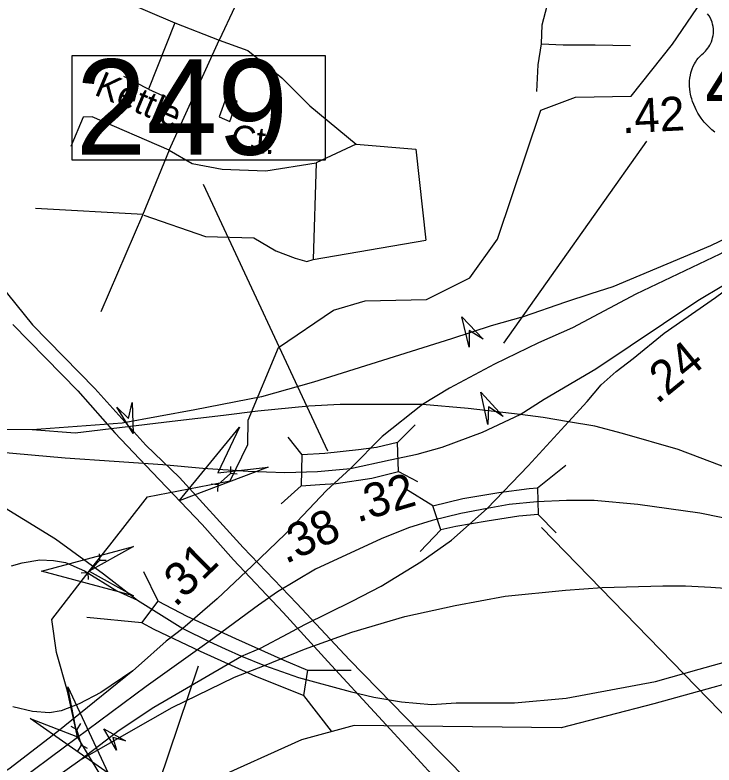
# Model space of a CAD drawing. Extents: x 1547597 to 1699558, y 810033 to 920809.
# Drawn here: x 1606475 to 1609043, y 846635 to 849388 of the extents above; entities that cross this region are included whole.
import ezdxf

# ---------------------------------------------------------------- set-up
doc = ezdxf.new("R2010")
doc.units = 0
for name, color, linetype in [('Exist Hydrographic Creek Single Shore', 7, 'Continuous'), ('Exist Hydrographic Misc Water Feature', 7, 'Continuous'), ('Exist Road Non-System Type 51', 7, 'Continuous'), ('Exist Road Non-System Type 51 Label', 7, 'Continuous'), ('Exist Road Primary Interstate Divided Center Attributed', 7, 'Continuous'), ('Exist Road Primary Interstate Mileage Hundredths English Label', 7, 'Continuous'), ('Exist Road Primary Interstate Ramp 1 Lane Attributed', 7, 'Continuous'), ('Exist Road Primary Interstate Structure Cantilever Sign Attributed CELL', 7, 'Continuous'), ('Exist Road Primary Interstate Structure Ovrhead Sign Attributed CELL', 7, 'Continuous'), ('Exist Road Primary Interstate Structure Standard Bridge CELL', 7, 'Continuous'), ('Exist Road Primary Interstate Structure Standard Bridge Number Label', 7, 'Continuous'), ('Exist Road Primary US Divided Attributed', 7, 'Continuous'), ('Exist Road Primary US Mileage Hundredths English Label', 7, 'Continuous'), ('Exist Road Primary US Ramp 1 Lane  Attributed', 7, 'Continuous'), ('Exist Road Primary US Shield CELL', 7, 'Continuous'), ('Exist Road Primary US Shield Number Label', 7, 'Continuous'), ('Exist Road Primary US Structure Standard Bridge CELL', 7, 'Continuous'), ('Exist Road Primary US Structure Standard Bridge Number Label', 7, 'Continuous'), ('Exist Road Secondary Structure Culvert Attributed CELL', 7, 'Continuous'), ('Exist Road Secondary Structure Culvert CELL', 7, 'Continuous'), ('Exist Road Secondary Structure Standard Bridge Attributed CELL', 7, 'Continuous'), ('Exist Utilities Electrical Transmission Line', 7, 'Continuous')]:
    doc.layers.add(name, color=color, linetype=linetype)

msp = doc.modelspace()

# ---------------------------------------------------------------- linework, layer by layer
at = {"layer": 'Exist Hydrographic Creek Single Shore'}
for points in [[(1606824.8, 846538.6), (1606704.4, 846738.3), (1606667.1, 846905.8), (1606627.1, 847047.8), (1606610.3, 847169.2), (1606747.2, 847346.4), (1606823, 847441.2), (1606960.9, 847619.4), (1607265.1, 847678.5), (1607330.1, 847811.5), (1607330.7, 847901.1), (1607442.7, 848168), (1607644.7, 848305), (1607761.7, 848338.8), (1607986.7, 848344), (1608145.7, 848422.9), (1608247.7, 848565.2), (1608406.7, 849039.4), (1608534.3, 849086.7), (1608738.7, 849090.3), (1608890.7, 849280.9), (1609034.9, 849494.6)], [(1610566, 846777.2), (1610453, 846793.2), (1610308.9, 846894.9), (1610236.4, 846915.1), (1610166, 846944.4), (1609983.2, 846984), (1609821.8, 847016.3), (1609571.5, 847032.4), (1609336.8, 846999.2), (1609290.9, 846989.4), (1608821.5, 846859.3), (1608481.2, 846771.3), (1607720.5, 846780.1), (1607526.9, 846727.3), (1607190.5, 846575.7), (1607012.5, 846597.3), (1606791.5, 846589.4)]]:
    msp.add_lwpolyline(points, dxfattribs=at)
at = {"layer": 'Exist Hydrographic Misc Water Feature'}
msp.add_lwpolyline([(1607224.5, 849014.3), (1607264.1, 848997.9), (1607290.8, 849072.2), (1607250.5, 849085.7), (1607224.5, 849014.3)], dxfattribs=at)
at = {"layer": 'Exist Road Non-System Type 51'}
for points in [[(1607461.5, 850224.9), (1607410.1, 850039), (1607380.3, 849839.7), (1607368.9, 849665.7), (1607355.2, 849580.9), (1607281.9, 849418.3), (1607224.5, 849296.4)], [(1608408.5, 849282.8), (1608411.7, 849352.7), (1608474.2, 849591.4), (1608508.7, 849736.8)], [(1606861, 849446), (1607061.9, 849359.3)], [(1607061.9, 849359.3), (1606965.7, 849116.5)], [(1607061.9, 849359.3), (1607224.5, 849296.4)], [(1607041.4, 848891.5), (1607224.5, 849296.4)], [(1607224.5, 849296.4), (1607329.6, 849258.5), (1607455.5, 849157.8), (1607558.4, 849054.7), (1607727.9, 848913.9)], [(1608391.3, 849107.2), (1608397.1, 849205.2), (1608408.5, 849282.8)], [(1608408.5, 849282.8), (1608488.3, 849279.3), (1608606.3, 849279.2), (1608736.1, 849276.7)], [(1606965.7, 849116.5), (1606874.2, 849162.3)], [(1606965.7, 849116.5), (1607055, 849075.3)], [(1607041.4, 848891.5), (1606757.7, 849015.1), (1606725.6, 849012.8), (1606679.9, 848905.2)], [(1607727.9, 848913.9), (1607581.5, 848845.7)], [(1607727.9, 848913.9), (1607947.6, 848896)], [(1607041.4, 848891.5), (1606943, 848653.3)], [(1607041.4, 848891.5), (1607126.1, 848843.4), (1607235.9, 848822.8), (1607396.1, 848815.9), (1607581.5, 848845.7)], [(1607947.6, 848896), (1607984.2, 848561.7)], [(1607581.5, 848845.7), (1607570, 848490.7)], [(1606945.3, 848655.6), (1606549.4, 848678.5)], [(1606943, 848653.3), (1606789.7, 848298.3)], [(1606947.6, 848653.3), (1607174.1, 848575.4), (1607352.6, 848570.8)], [(1607352.6, 848570.8), (1607432.7, 848522.7), (1607503.7, 848495.3), (1607547.2, 848483.8), (1607570, 848490.7)], [(1607570, 848490.7), (1607984.2, 848561.7)]]:
    msp.add_lwpolyline(points, dxfattribs=at)
at = {"layer": 'Exist Road Primary Interstate Divided Center Attributed'}
for points in [[(1609597.4, 848825.8), (1609338.8, 848663.7), (1609064, 848510.1), (1608755.1, 848363), (1608523.3, 848239.8), (1608398.1, 848184.5), (1608235.8, 848106.3), (1608071.5, 848018.3), (1607971.8, 847958.6)], [(1608507.6, 847894.1), (1608577.1, 847968.7), (1608628.7, 848030.7), (1608682.9, 848079.4), (1608745.7, 848127.1), (1608859.3, 848220), (1609048.4, 848350.8), (1609160.8, 848434.9)], [(1607971.8, 847958.6), (1607824.1, 847840.3), (1607706.7, 847722.7)], [(1608209.9, 847577), (1608360.5, 847733), (1608507.6, 847894.1)], [(1607706.7, 847722.7), (1607618.5, 847642.5), (1607467.1, 847482.3), (1607345.4, 847366.2), (1607217.1, 847245.3), (1607091.7, 847136)], [(1611035.3, 846765.2), (1610795.8, 846864.2), (1610118.6, 847179.8), (1610014, 847225.8), (1609792.5, 847304.8), (1609487.9, 847435.5), (1609237.6, 847509.1), (1608991.2, 847558.7), (1608763.3, 847591.7), (1608603, 847605.2), (1608500.8, 847605.4), (1608391.6, 847601.3), (1608289.9, 847591.6), (1608209.9, 847577)], [(1608209.9, 847577), (1608112.6, 847558.2), (1608007.9, 847532.8), (1607919.9, 847506), (1607820.1, 847464.7), (1607578.7, 847353.4), (1607438.9, 847270.3), (1607369.4, 847221.4), (1607188.5, 847088.1)], [(1607306.8, 847034.4), (1607376.3, 847063.7), (1607478, 847117.5), (1607539.8, 847150.9), (1607713.6, 847236), (1607820.2, 847291.8), (1607965.9, 847380.7), (1608077.9, 847460.4), (1608209.9, 847577)], [(1607391.9, 846999.6), (1607538.3, 847060.1), (1607712.6, 847122.6), (1607907.2, 847179.3), (1608092, 847220.4), (1608274.9, 847254.6), (1608496.9, 847276.6), (1608631.8, 847286.4), (1608854.8, 847292.7), (1608937.9, 847292.7), (1609030.8, 847287.4), (1609223.4, 847273.7), (1609527.5, 847231.1), (1609726, 847190.8), (1609902.5, 847145.8), (1610082.9, 847086.7), (1610264.8, 847021.2), (1610531.7, 846904.5), (1610658.9, 846832.2)], [(1607091.7, 847136), (1607030.3, 847088.7), (1606928.2, 846998.6), (1606908, 846980.9)], [(1607188.5, 847088.1), (1606956.8, 846922.9), (1606656.6, 846700.4), (1606488.4, 846575.3)], [(1606713.3, 846652.5), (1606857, 846762.5), (1606985.1, 846846.6), (1607306.8, 847034.4)], [(1606713.3, 846652.5), (1606972.4, 846800.7), (1607052.6, 846845.6), (1607280.9, 846957.4), (1607391.9, 846999.6)], [(1606908, 846980.9), (1606683.9, 846799), (1606632.2, 846757.4), (1606452, 846618.7), (1606440, 846611.4)], [(1606544.1, 846528.1), (1606611.6, 846580.6), (1606713.3, 846652.5)]]:
    msp.add_lwpolyline(points, dxfattribs=at)
at = {"layer": 'Exist Road Primary Interstate Mileage Hundredths English Label'}
msp.add_line((1608270.9, 848183.1), (1608795.7, 848925.3), dxfattribs=at)
at = {"layer": 'Exist Road Primary Interstate Ramp 1 Lane Attributed'}
for p, q in [((1607091.7, 847136), (1607188.5, 847088.1)), ((1607306.8, 847034.4), (1607391.9, 846999.6))]:
    msp.add_line(p, q, dxfattribs=at)
for points in [[(1607971.8, 847958.6), (1607777.2, 847958.2), (1607669.6, 847958.2), (1607554.2, 847952.3), (1607366.5, 847934.2), (1607240.4, 847917.6), (1607051.6, 847896.1), (1606695.1, 847853), (1606537.3, 847865.3)], [(1608330.6, 847921.5), (1608139, 847943), (1607971.8, 847958.6)], [(1608507.6, 847894.1), (1608415.7, 847910.7), (1608330.6, 847921.5)], [(1610081.9, 847264.6), (1609544.6, 847533), (1609305.5, 847643.8), (1608910.9, 847793.1), (1608706.1, 847852.1), (1608604.4, 847878.5), (1608507.6, 847894.1)], [(1606461.4, 847366), (1606500.8, 847376.3), (1606565.6, 847388.3), (1606616.5, 847385.4), (1606660.5, 847377.6), (1606729.9, 847347.3), (1606848.2, 847273.9), (1606924.5, 847240.2)], [(1607188.5, 847088.1), (1607247.2, 847060.8), (1607306.8, 847034.4)], [(1607391.9, 846999.6), (1607516.1, 846956.1), (1607705.8, 846904.8), (1607792.8, 846883.8), (1607894.5, 846867.1), (1608005, 846856.4), (1608095.4, 846862.5), (1608309.7, 846862.5), (1608500.2, 846879.8), (1608828.4, 846941.2), (1608987.7, 846986.2), (1609167.7, 847036.1), (1609289.9, 847062), (1609490.3, 847086.9), (1609558.3, 847091.3), (1609709.9, 847091.1), (1609846.8, 847080.8), (1609934.3, 847069.8), (1610036.5, 847050.7), (1610166, 847018.7), (1610283.4, 846976.9), (1610365.5, 846943.7), (1610658.9, 846832.2)], [(1606908, 846980.9), (1606789.5, 846901.3), (1606710.7, 846859.5), (1606644.6, 846833), (1606600.8, 846826.3), (1606539.2, 846831.2), (1606466.9, 846847.8)]]:
    msp.add_lwpolyline(points, dxfattribs=at)
at = {"layer": 'Exist Road Primary Interstate Structure Cantilever Sign Attributed CELL'}
for points in [[(1608142.8, 848169.2), (1608115.9, 848280.3), (1608194.8, 848197.6), (1608143.3, 848230.1)], [(1606905, 847966.2), (1606908.9, 847852), (1606848.4, 847948.9), (1606892.2, 847906.6)]]:
    msp.add_lwpolyline(points, close=True, dxfattribs=at)
at = {"layer": 'Exist Road Primary Interstate Structure Ovrhead Sign Attributed CELL'}
msp.add_lwpolyline([(1606847.7, 846689.2), (1606801.1, 846767.9), (1606880.8, 846723.1), (1606833.8, 846735.9)], close=True, dxfattribs=at)
at = {"layer": 'Exist Road Primary Interstate Structure Standard Bridge CELL'}
for p, q in [((1608394.5, 847651.7), (1608498.3, 847735.8)), ((1608009.9, 847585.9), (1607910.8, 847647.8)), ((1608396.5, 847554), (1608463.4, 847487.2)), ((1608038.7, 847498.1), (1607962.8, 847418.8)), ((1607001.2, 847235.6), (1606948.4, 847343.8)), ((1606941, 847156.7), (1606738.1, 847176.2)), ((1607549.5, 846983.3), (1607709.3, 846983.2)), ((1607534.1, 846890), (1607636, 846759))]:
    msp.add_line(p, q, dxfattribs=at)
for points in [[(1608038.7, 847498.1), (1608009.9, 847585.9), (1608119.7, 847613), (1608251.7, 847635.6), (1608364, 847650.2), (1608394.5, 847651.7), (1608396.5, 847554), (1608325.8, 847548.7), (1608209.1, 847530.4), (1608093.7, 847510.5)], [(1607549.5, 846983.3), (1607534.1, 846890), (1607359.5, 846959.6), (1607155.9, 847051.1), (1606985.6, 847132.7), (1606941, 847156.7), (1607001.2, 847235.6), (1607105.8, 847181.3), (1607284.7, 847099), (1607462.7, 847019.1)]]:
    msp.add_lwpolyline(points, close=True, dxfattribs=at)
at = {"layer": 'Exist Road Primary Interstate Structure Standard Bridge Number Label'}
for p, q in [((1608408.9, 847506.4), (1609245.9, 846645.9)), ((1607147.5, 846997.9), (1606764.1, 845863.6))]:
    msp.add_line(p, q, dxfattribs=at)
at = {"layer": 'Exist Road Primary US Divided Attributed'}
for points in [[(1609597.4, 848825.8), (1609277.2, 848659.8), (1609029.8, 848541.4), (1608670.9, 848390.4), (1608590.7, 848364.9), (1608497.4, 848333.4), (1608341.4, 848280.4), (1608224.1, 848247.1), (1608078.4, 848199.2), (1607571.8, 848040.8), (1607380.2, 847987), (1607135.7, 847939.1), (1606868.8, 847890), (1606537.3, 847865.3)], [(1608330.6, 847921.5), (1608418.9, 847977.6), (1608608.3, 848089.2), (1608983.8, 848340), (1609077.7, 848396.7), (1609160.8, 848434.9)], [(1607706.7, 847722.7), (1607853.6, 847755.7), (1607951.6, 847775.7), (1608043.8, 847802.1), (1608191.8, 847857.1), (1608330.6, 847921.5)], [(1606537.3, 847865.3), (1606352.3, 847866.3), (1605880.9, 847903.3)], [(1605217.1, 847868.3), (1606000.2, 847815.6), (1606342, 847790.1), (1606658.4, 847762.4), (1606838.5, 847750.4), (1607017.4, 847737.7), (1607165.1, 847724), (1607331.3, 847713.2), (1607466.4, 847708.9), (1607585.8, 847712.7), (1607706.7, 847722.7)]]:
    msp.add_lwpolyline(points, dxfattribs=at)
at = {"layer": 'Exist Road Primary US Ramp 1 Lane  Attributed'}
for points in [[(1605217.1, 847868.3), (1605935.1, 847772.4), (1606069.9, 847744.7), (1606258.6, 847672.4), (1606386.7, 847609.8), (1606623.3, 847465.6), (1606799.3, 847336.5), (1606924.5, 847240.2)], [(1606924.5, 847240.2), (1607091.7, 847136)]]:
    msp.add_lwpolyline(points, dxfattribs=at)
at = {"layer": 'Exist Road Primary US Shield CELL'}
msp.add_lwpolyline([(1609045.8, 848958.1), (1609034.4, 848967.3), (1609026.1, 848974.8), (1609013.9, 848987.3), (1609006.7, 848995.4), (1608995.5, 849010), (1608988.2, 849020.5), (1608983.6, 849028.3), (1608976.7, 849040.7), (1608973, 849048.6), (1608968.1, 849060), (1608964.3, 849070.4), (1608961.1, 849080.3), (1608959.4, 849086.6), (1608956.9, 849097.6), (1608955.5, 849105.4), (1608954, 849116.1), (1608953.2, 849127.4), (1608953.1, 849137.9), (1608953.3, 849146.5), (1608954.3, 849156.6), (1608956, 849167.3), (1608958.1, 849176.5), (1608959.9, 849183.1), (1608962.7, 849191.2), (1608966.3, 849200.1), (1608970.5, 849208.6), (1608974.6, 849215.7), (1608979.7, 849223.3), (1608984.7, 849229.7), (1608991.3, 849236.9), (1608998.1, 849243.4), (1609004.4, 849248.5), (1609011.8, 849255.8), (1609015.7, 849260.2), (1609020.4, 849266.4), (1609024.1, 849272.1), (1609027.1, 849277.1), (1609031, 849284.7), (1609033.3, 849290.3), (1609036.3, 849299), (1609037.8, 849305), (1609039.3, 849312.9), (1609040.3, 849320.2), (1609040.6, 849329.4), (1609040.4, 849337), (1609039.4, 849345.9), (1609037.8, 849354.4), (1609035.7, 849361.9), (1609032.6, 849370.4), (1609029.6, 849376.6), (1609024.7, 849385), (1609019.2, 849392.9)], dxfattribs=at)
at = {"layer": 'Exist Road Primary US Structure Standard Bridge CELL'}
for p, q in [((1607879.8, 847818.8), (1607944.4, 847883.2)), ((1607476.9, 847838.6), (1607528.8, 847773.7)), ((1607884.2, 847712.6), (1607953.7, 847675)), ((1607452.8, 847594), (1607526.4, 847659.3))]:
    msp.add_line(p, q, dxfattribs=at)
msp.add_lwpolyline([(1607528.8, 847773.7), (1607526.4, 847659.3), (1607594.1, 847664), (1607654.3, 847668.7), (1607786.2, 847688.1), (1607884.2, 847712.6), (1607879.8, 847818.8), (1607803.3, 847800.8), (1607736.6, 847791.2), (1607612.9, 847778.4)], close=True, dxfattribs=at)
at = {"layer": 'Exist Road Primary US Structure Standard Bridge Number Label'}
msp.add_line((1607623.6, 847786.5), (1607166.7, 848765.7), dxfattribs=at)
msp.add_lwpolyline([(1606684.7, 849240), (1607613.7, 849240), (1607613.7, 848855.9), (1606684.7, 848855.9)], close=True, dxfattribs=at)
at = {"layer": 'Exist Road Secondary Structure Culvert Attributed CELL'}
for points in [[(1607405.2, 847728.3), (1607077.6, 847604.9), (1607299.6, 847875.5), (1607219.8, 847706.9)], [(1606910.2, 847255.8), (1606572.2, 847346.4), (1606910.2, 847437), (1606747.2, 847346.4)], [(1606669.2, 846921.5), (1606816.7, 846604.1), (1606530.2, 846805.2), (1606704.4, 846738.3)]]:
    msp.add_lwpolyline(points, close=True, dxfattribs=at)
at = {"layer": 'Exist Road Secondary Structure Culvert CELL'}
for p, q in [((1607266.6, 847730.3), (1607265.8, 847705)), ((1607220.8, 847664.6), (1607265.8, 847705)), ((1607291.1, 847702.9), (1607265.8, 847705)), ((1607195.5, 847666.7), (1607220.8, 847664.6)), ((1607220.1, 847639.2), (1607220.8, 847664.6)), ((1606783.3, 847410.3), (1606784.8, 847385)), ((1606743.4, 847340.9), (1606784.8, 847385)), ((1606810.2, 847385.1), (1606784.8, 847385)), ((1606718, 847340.8), (1606743.4, 847340.9)), ((1606744.9, 847315.6), (1606743.4, 847340.9)), ((1606679.7, 846777), (1606702.2, 846765.3)), ((1606715.1, 846787.1), (1606702.2, 846765.3)), ((1606718.8, 846707.1), (1606702.2, 846765.3)), ((1606705.9, 846685.3), (1606718.8, 846707.1)), ((1606741.3, 846695.4), (1606718.8, 846707.1))]:
    msp.add_line(p, q, dxfattribs=at)
at = {"layer": 'Exist Road Secondary Structure Standard Bridge Attributed CELL'}
msp.add_lwpolyline([(1608211.9, 847884.8), (1608185.9, 848003.9), (1608268, 847913.7), (1608213.9, 847949.7)], close=True, dxfattribs=at)
at = {"layer": 'Exist Utilities Electrical Transmission Line'}
for points in [[(1606414.8, 848402.5), (1606538.4, 848250.7), (1606768.3, 848017.1), (1606954.8, 847808.4), (1607078.7, 847690.4), (1607312.4, 847433), (1607510.7, 847227.8), (1607703.2, 847021), (1607962.8, 846755), (1608139.7, 846576.3), (1608269.4, 846518.8), (1608703.7, 846308.3), (1609122.2, 846111.9), (1609516.8, 845917.8), (1609929.2, 845715.5), (1610439.1, 845479.9), (1610952.6, 845226.1), (1611495.9, 844970)], [(1606466.3, 848251.8), (1606706.1, 848008.2), (1606841.7, 847854.1), (1606979.2, 847710.1), (1607161.8, 847517.3), (1607277.7, 847387.4), (1607460.4, 847194.8), (1607637, 847000.1), (1607953.2, 846657.3), (1608082.8, 846515.2), (1608162.9, 846480.4), (1608571.7, 846298.2), (1609075.3, 846050.6), (1609517.7, 845850), (1609920.3, 845653.9), (1610332.6, 845449.6), (1610757.1, 845257.1), (1611173.7, 845056.7)]]:
    msp.add_lwpolyline(points, dxfattribs=at)

# ---------------------------------------------------------------- texts
at = {"layer": 'Exist Road Non-System Type 51 Label'}
for s, rotation, p in [('Kettle', 337.2409, (1606762, 849096.5)), ('Ct.', 354.8771, (1607265.3, 848891.1))]:
    msp.add_text(s, height=95, rotation=rotation, dxfattribs=at).set_placement(p)
at = {"layer": 'Exist Road Primary Interstate Mileage Hundredths English Label'}
for s, rotation, p in [('.42', 2.9478, (1608706.1, 848953.6)), ('.24', 39.3064, (1608834.1, 847957.1)), ('.38', 24.7429, (1607468.9, 847371.6)), ('.31', 44.5515, (1607063.6, 847210.5))]:
    msp.add_text(s, height=125, rotation=rotation, dxfattribs=at).set_placement(p)
at = {"layer": 'Exist Road Primary US Mileage Hundredths English Label'}
msp.add_text('.32', height=125, rotation=16.4475, dxfattribs=at).set_placement((1607732.5, 847524.3))
at = {"layer": 'Exist Road Primary US Shield Number Label'}
msp.add_text('421', height=212.5, dxfattribs=at).set_placement((1609010.2, 849024.7))
at = {"layer": 'Exist Road Primary US Structure Standard Bridge Number Label'}
msp.add_text('249', height=350, dxfattribs=at).set_placement((1606697.3, 848875.6))

doc.saveas('drawing.dxf')
